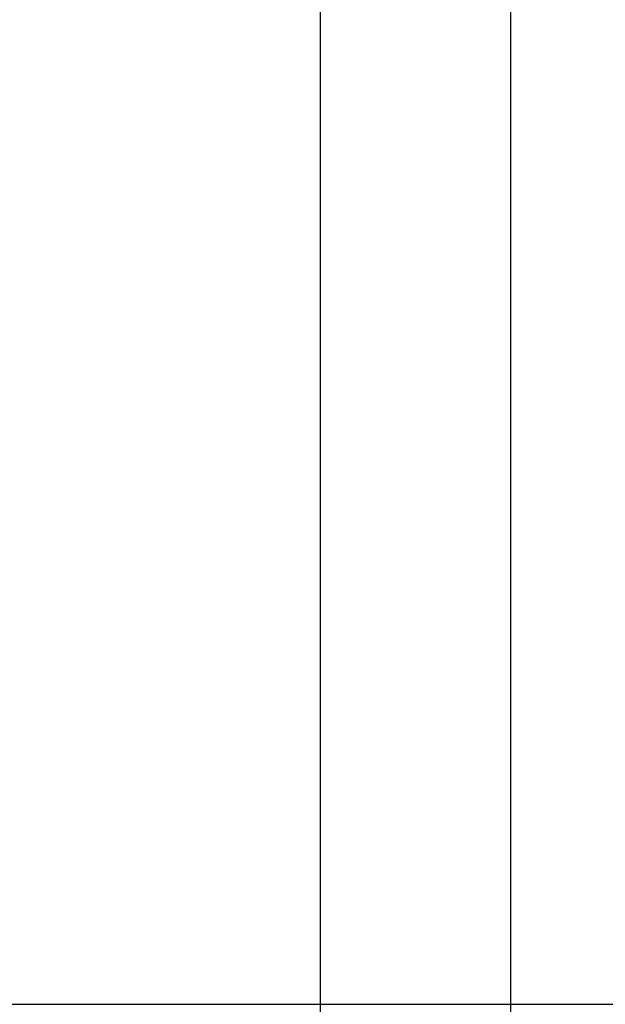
# Model space of a CAD drawing. Header units: centimetres. Extents: x -131 to 30, y 97 to 149.
# Tile 407 of 656: x -50.111 to -49.827, y 140.815 to 141.293. Entities that reach past the tile are written whole.
import ezdxf

# ---------------------------------------------------------------- set-up
doc = ezdxf.new("R2010")
doc.units = ezdxf.units.CM
doc.layers.add('Calque 02', color=7, linetype='Continuous', true_color=0x7d26cd)
doc.layers.add('Calque 06', color=7, linetype='Continuous', true_color=0x815a2c)

msp = doc.modelspace()

# ---------------------------------------------------------------- linework, layer by layer
at = {"layer": 'Calque 02'}
msp.add_line((-108.87303, 140.81548, 13.13493), (9.12697, 140.81548, 13.13493), dxfattribs=at)
for points in [[(-49.87303, 143.81548, 45.13493), (-49.87303, 143.81548, 50.13493), (-49.87303, 138.81548, 50.13493)], [(-49.87303, 143.81548, 16.13493), (-49.87303, 143.81548, 13.13493), (-49.87303, 140.81548, 13.13493)]]:
    msp.add_rational_spline(points, [1, 0.707106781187, 1], degree=2, dxfattribs=at)
at = {"layer": 'Calque 06'}
for points in [[(-49.96522, 99.43078, 12.91113), (-49.96522, 121.05195, 12.91113), (-49.96522, 142.67312, 12.91113)], [(-49.96522, 99.43078, 12.91113), (-49.96522, 121.05195, 12.91113), (-49.96522, 142.67312, 12.91113)], [(-49.96522, 99.84519, 4.61352), (-49.96522, 121.05195, 4.61352), (-49.96522, 142.25871, 4.61352)], [(-49.96522, 99.84519, 4.61352), (-49.96522, 121.05195, 4.61352), (-49.96522, 142.25871, 4.61352)]]:
    msp.add_open_spline(points, degree=2, dxfattribs=at)

doc.saveas('drawing.dxf')
